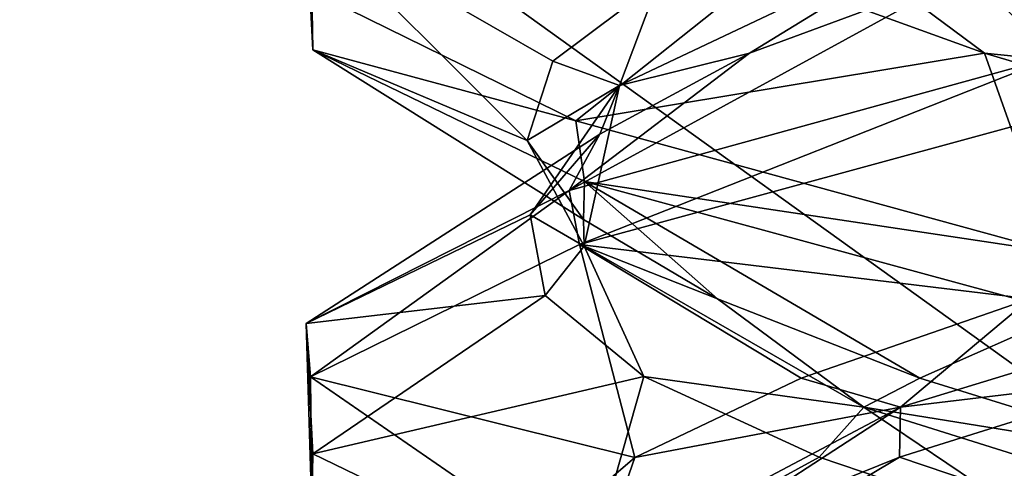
# Model space of a CAD drawing. Header units: millimetres. Extents: x -36.5 to 36.5, y -8.8 to 41.6.
# Tile 269 of 434: x -1.8 to -0.7, y 34.1 to 34.6. Entities that reach past the tile are written whole.
import ezdxf

# ---------------------------------------------------------------- set-up
doc = ezdxf.new("R2010")
doc.units = ezdxf.units.MM
doc.header["$LTSCALE"] = 65.185185
for name, color, linetype in [('166', 7, 'CONTINUOUS'), ('232', 7, 'CONTINUOUS'), ('233', 7, 'CONTINUOUS'), ('238', 7, 'CONTINUOUS'), ('239', 7, 'CONTINUOUS'), ('240', 7, 'CONTINUOUS'), ('241', 7, 'CONTINUOUS'), ('242', 7, 'CONTINUOUS'), ('243', 7, 'CONTINUOUS'), ('326', 7, 'CONTINUOUS'), ('327', 7, 'CONTINUOUS'), ('366', 7, 'CONTINUOUS'), ('383', 7, 'CONTINUOUS'), ('5', 7, 'CONTINUOUS'), ('519', 7, 'CONTINUOUS'), ('520', 7, 'CONTINUOUS'), ('71', 7, 'CONTINUOUS'), ('72', 7, 'CONTINUOUS'), ('77', 7, 'CONTINUOUS'), ('78', 7, 'CONTINUOUS'), ('79', 7, 'CONTINUOUS'), ('80', 7, 'CONTINUOUS'), ('81', 7, 'CONTINUOUS'), ('82', 7, 'CONTINUOUS')]:
    doc.layers.add(name, color=color, linetype=linetype)

msp = doc.modelspace()

# ---------------------------------------------------------------- linework, layer by layer
at = {"layer": '166', "color": 7, "linetype": 'CONTINUOUS'}
for points in [[(-1.4595, 34.5633, -11.3464), (-1.467, 34.7044, -10.6869), (-1.4609, 34.6272, -11.3402), (-1.4595, 34.5633, -11.3464)], [(-1.175, 34.4865, -11.9324), (-1.4595, 34.5633, -11.3464), (-1.4609, 34.6272, -11.3402), (-1.175, 34.4865, -11.9324)], [(-1.1655, 34.4208, -11.9442), (-1.4595, 34.5633, -11.3464), (-1.175, 34.4865, -11.9324), (-1.1655, 34.4208, -11.9442)], [(-1.1824, 34.411, -10.077), (-1.1709, 34.3524, -10.0624), (-0.6557, 34.556, -9.6509), (-1.1824, 34.411, -10.077)], [(-1.1709, 34.3524, -10.0624), (-0.6401, 34.4972, -9.6434), (-0.6557, 34.556, -9.6509), (-1.1709, 34.3524, -10.0624)], [(-0.6561, 34.3441, -12.3489), (-1.1655, 34.4208, -11.9442), (-1.175, 34.4865, -11.9324), (-0.6561, 34.3441, -12.3489)], [(-0.643, 34.2785, -12.3552), (-1.1655, 34.4208, -11.9442), (-0.6561, 34.3441, -12.3489), (-0.643, 34.2785, -12.3552)], [(-1.467, 34.2669, -10.6869), (-1.4621, 34.2092, -10.665), (-1.1824, 34.411, -10.077), (-1.467, 34.2669, -10.6869)], [(-1.4621, 34.2092, -10.665), (-1.1709, 34.3524, -10.0624), (-1.1824, 34.411, -10.077), (-1.4621, 34.2092, -10.665)], [(-1.4608, 34.0646, -11.3405), (-1.4621, 34.2092, -10.665), (-1.467, 34.2669, -10.6869), (-1.4608, 34.0646, -11.3405)], [(-1.4595, 34.1258, -11.3464), (-1.4608, 34.0646, -11.3405), (-1.467, 34.2669, -10.6869), (-1.4595, 34.1258, -11.3464)], [(-1.1655, 33.9833, -11.9442), (-1.4608, 34.0646, -11.3405), (-1.4595, 34.1258, -11.3464), (-1.1655, 33.9833, -11.9442)]]:
    msp.add_3dface(points, dxfattribs=at)
at = {"layer": '232', "color": 7, "linetype": 'CONTINUOUS'}
for points in [[(-1.175, 34.4865, -11.9324), (-1.4609, 34.6272, -11.3402), (-0.9732, 34.647, -11.7512), (-1.175, 34.4865, -11.9324)], [(-0.7329, 34.5595, -11.987), (-1.175, 34.4865, -11.9324), (-0.9732, 34.647, -11.7512), (-0.7329, 34.5595, -11.987)], [(-0.6561, 34.3441, -12.3489), (-1.175, 34.4865, -11.9324), (-0.7329, 34.5595, -11.987), (-0.6561, 34.3441, -12.3489)], [(-0.4375, 34.4721, -12.1489), (-0.6561, 34.3441, -12.3489), (-0.7329, 34.5595, -11.987), (-0.4375, 34.4721, -12.1489)]]:
    msp.add_3dface(points, dxfattribs=at)
at = {"layer": '233', "color": 7, "linetype": 'CONTINUOUS'}
for points in [[(-0.7329, 34.5595, -11.987), (-0.9732, 34.647, -11.7512), (-0.9198, 34.6989, -11.7602), (-0.7329, 34.5595, -11.987)], [(-0.7329, 34.5595, -11.987), (-0.9198, 34.6989, -11.7602), (-0.3898, 34.5247, -12.1278), (-0.7329, 34.5595, -11.987)], [(-0.3898, 34.5247, -12.1278), (-0.9198, 34.6989, -11.7602), (-0.5773, 34.6368, -12.0854), (-0.3898, 34.5247, -12.1278)], [(-0.4375, 34.4721, -12.1489), (-0.7329, 34.5595, -11.987), (-0.3898, 34.5247, -12.1278), (-0.4375, 34.4721, -12.1489)]]:
    msp.add_3dface(points, dxfattribs=at)
at = {"layer": '238', "color": 7, "linetype": 'CONTINUOUS'}
for points in [[(-0.8247, 34.1222, -10.0883), (-0.6401, 34.0597, -9.6434), (-0.5463, 34.2097, -9.8987), (-0.8247, 34.1222, -10.0883)], [(-1.1709, 33.9149, -10.0624), (-0.6401, 34.0597, -9.6434), (-0.8247, 34.1222, -10.0883), (-1.1709, 33.9149, -10.0624)], [(-1.0411, 34.0347, -10.3463), (-1.1709, 33.9149, -10.0624), (-0.8247, 34.1222, -10.0883), (-1.0411, 34.0347, -10.3463)]]:
    msp.add_3dface(points, dxfattribs=at)
at = {"layer": '239', "color": 7, "linetype": 'CONTINUOUS'}
for points in [[(-0.5463, 34.2097, -9.8987), (-0.2541, 34.3504, -9.8341), (-0.8238, 34.1762, -10.1367), (-0.5463, 34.2097, -9.8987)], [(-0.8238, 34.1762, -10.1367), (-0.2541, 34.3504, -9.8341), (-0.6837, 34.2935, -9.9783), (-0.8238, 34.1762, -10.1367)], [(-0.9311, 34.2077, -10.1973), (-0.8238, 34.1762, -10.1367), (-0.6837, 34.2935, -9.9783), (-0.9311, 34.2077, -10.1973)], [(-1.1113, 34.1219, -10.4743), (-0.8238, 34.1762, -10.1367), (-0.9311, 34.2077, -10.1973), (-1.1113, 34.1219, -10.4743)], [(-0.8247, 34.1222, -10.0883), (-0.5463, 34.2097, -9.8987), (-0.8238, 34.1762, -10.1367), (-0.8247, 34.1222, -10.0883)], [(-1.0411, 34.0347, -10.3463), (-0.8238, 34.1762, -10.1367), (-1.1527, 34.002, -10.6915), (-1.0411, 34.0347, -10.3463)], [(-1.1527, 34.002, -10.6915), (-0.8238, 34.1762, -10.1367), (-1.1113, 34.1219, -10.4743), (-1.1527, 34.002, -10.6915)], [(-1.0411, 34.0347, -10.3463), (-0.8247, 34.1222, -10.0883), (-0.8238, 34.1762, -10.1367), (-1.0411, 34.0347, -10.3463)], [(-1.2112, 34.0361, -10.7893), (-1.1527, 34.002, -10.6915), (-1.1113, 34.1219, -10.4743), (-1.2112, 34.0361, -10.7893)]]:
    msp.add_3dface(points, dxfattribs=at)
at = {"layer": '240', "color": 7, "linetype": 'CONTINUOUS'}
for points in [[(-0.6401, 34.4972, -9.6434), (-1.1709, 34.3524, -10.0624), (-0.6837, 34.2935, -9.9783), (-0.6401, 34.4972, -9.6434)], [(-1.1709, 34.3524, -10.0624), (-1.4621, 34.2092, -10.665), (-1.1113, 34.1219, -10.4743), (-1.1709, 34.3524, -10.0624)], [(-1.1709, 34.3524, -10.0624), (-1.1113, 34.1219, -10.4743), (-0.9311, 34.2077, -10.1973), (-1.1709, 34.3524, -10.0624)], [(-1.1709, 34.3524, -10.0624), (-0.9311, 34.2077, -10.1973), (-0.6837, 34.2935, -9.9783), (-1.1709, 34.3524, -10.0624)], [(-1.4621, 34.2092, -10.665), (-1.4608, 34.0646, -11.3405), (-1.2112, 34.0361, -10.7893), (-1.4621, 34.2092, -10.665)], [(-1.4621, 34.2092, -10.665), (-1.2112, 34.0361, -10.7893), (-1.1113, 34.1219, -10.4743), (-1.4621, 34.2092, -10.665)]]:
    msp.add_3dface(points, dxfattribs=at)
at = {"layer": '241', "color": 7, "linetype": 'CONTINUOUS'}
for points in [[(-0.7512, 34.647, -10.0268), (-0.6557, 34.556, -9.6509), (-0.4589, 34.7345, -9.8595), (-0.7512, 34.647, -10.0268)], [(-1.1824, 34.411, -10.077), (-0.6557, 34.556, -9.6509), (-0.7512, 34.647, -10.0268), (-1.1824, 34.411, -10.077)], [(-0.987, 34.5595, -10.2671), (-1.1824, 34.411, -10.077), (-0.7512, 34.647, -10.0268), (-0.987, 34.5595, -10.2671)], [(-1.1489, 34.4721, -10.5625), (-1.1824, 34.411, -10.077), (-0.987, 34.5595, -10.2671), (-1.1489, 34.4721, -10.5625)], [(-1.467, 34.2669, -10.6869), (-1.1824, 34.411, -10.077), (-1.1489, 34.4721, -10.5625), (-1.467, 34.2669, -10.6869)], [(-1.2245, 34.3846, -10.8906), (-1.467, 34.2669, -10.6869), (-1.1489, 34.4721, -10.5625), (-1.2245, 34.3846, -10.8906)], [(-1.2082, 34.2971, -11.227), (-1.467, 34.2669, -10.6869), (-1.2245, 34.3846, -10.8906), (-1.2082, 34.2971, -11.227)], [(-1.4595, 34.1258, -11.3464), (-1.467, 34.2669, -10.6869), (-1.2082, 34.2971, -11.227), (-1.4595, 34.1258, -11.3464)], [(-1.1013, 34.2097, -11.5463), (-1.4595, 34.1258, -11.3464), (-1.2082, 34.2971, -11.227), (-1.1013, 34.2097, -11.5463)], [(-1.1655, 33.9833, -11.9442), (-1.4595, 34.1258, -11.3464), (-1.1013, 34.2097, -11.5463), (-1.1655, 33.9833, -11.9442)], [(-0.9117, 34.1222, -11.8247), (-1.1655, 33.9833, -11.9442), (-1.1013, 34.2097, -11.5463), (-0.9117, 34.1222, -11.8247)], [(-0.6537, 34.0347, -12.0411), (-1.1655, 33.9833, -11.9442), (-0.9117, 34.1222, -11.8247), (-0.6537, 34.0347, -12.0411)]]:
    msp.add_3dface(points, dxfattribs=at)
at = {"layer": '242', "color": 7, "linetype": 'CONTINUOUS'}
for points in [[(-0.987, 34.5595, -10.2671), (-0.7601, 34.6989, -10.0801), (-1.1278, 34.5247, -10.6101), (-0.987, 34.5595, -10.2671)], [(-1.1278, 34.5247, -10.6101), (-0.7601, 34.6989, -10.0801), (-1.0854, 34.6368, -10.4227), (-1.1278, 34.5247, -10.6101)], [(-0.987, 34.5595, -10.2671), (-0.7512, 34.647, -10.0268), (-0.7601, 34.6989, -10.0801), (-0.987, 34.5595, -10.2671)], [(-1.2, 34.551, -10.7327), (-1.1278, 34.5247, -10.6101), (-1.0854, 34.6368, -10.4227), (-1.2, 34.551, -10.7327)], [(-1.1489, 34.4721, -10.5625), (-0.987, 34.5595, -10.2671), (-1.1278, 34.5247, -10.6101), (-1.1489, 34.4721, -10.5625)], [(-1.2278, 34.4652, -11.062), (-1.1278, 34.5247, -10.6101), (-1.2, 34.551, -10.7327), (-1.2278, 34.4652, -11.062)], [(-1.1659, 34.3505, -11.2541), (-1.1278, 34.5247, -10.6101), (-1.2278, 34.4652, -11.062), (-1.1659, 34.3505, -11.2541)], [(-1.2245, 34.3846, -10.8906), (-1.1489, 34.4721, -10.5625), (-1.1278, 34.5247, -10.6101), (-1.2245, 34.3846, -10.8906)], [(-1.2245, 34.3846, -10.8906), (-1.1278, 34.5247, -10.6101), (-1.1659, 34.3505, -11.2541), (-1.2245, 34.3846, -10.8906)], [(-1.1669, 34.3794, -11.3868), (-1.1659, 34.3505, -11.2541), (-1.2278, 34.4652, -11.062), (-1.1669, 34.3794, -11.3868)], [(-1.2082, 34.2971, -11.227), (-1.2245, 34.3846, -10.8906), (-1.1659, 34.3505, -11.2541), (-1.2082, 34.2971, -11.227)], [(-1.0217, 34.2935, -11.6837), (-1.1659, 34.3505, -11.2541), (-1.1669, 34.3794, -11.3868), (-1.0217, 34.2935, -11.6837)], [(-1.1013, 34.2097, -11.5463), (-1.2082, 34.2971, -11.227), (-1.1659, 34.3505, -11.2541), (-1.1013, 34.2097, -11.5463)], [(-1.1013, 34.2097, -11.5463), (-1.1659, 34.3505, -11.2541), (-0.8633, 34.1762, -11.8237), (-1.1013, 34.2097, -11.5463)], [(-0.8633, 34.1762, -11.8237), (-1.1659, 34.3505, -11.2541), (-1.0217, 34.2935, -11.6837), (-0.8633, 34.1762, -11.8237)], [(-0.8027, 34.2077, -11.9311), (-0.8633, 34.1762, -11.8237), (-1.0217, 34.2935, -11.6837), (-0.8027, 34.2077, -11.9311)], [(-0.9117, 34.1222, -11.8247), (-1.1013, 34.2097, -11.5463), (-0.8633, 34.1762, -11.8237), (-0.9117, 34.1222, -11.8247)], [(-0.5257, 34.1219, -12.1113), (-0.8633, 34.1762, -11.8237), (-0.8027, 34.2077, -11.9311), (-0.5257, 34.1219, -12.1113)], [(-0.6537, 34.0347, -12.0411), (-0.9117, 34.1222, -11.8247), (-0.8633, 34.1762, -11.8237), (-0.6537, 34.0347, -12.0411)], [(-0.6537, 34.0347, -12.0411), (-0.8633, 34.1762, -11.8237), (-0.3085, 34.002, -12.1527), (-0.6537, 34.0347, -12.0411)], [(-0.3085, 34.002, -12.1527), (-0.8633, 34.1762, -11.8237), (-0.5257, 34.1219, -12.1113), (-0.3085, 34.002, -12.1527)]]:
    msp.add_3dface(points, dxfattribs=at)
at = {"layer": '243', "color": 7, "linetype": 'CONTINUOUS'}
for points in [[(-1.467, 34.7044, -10.6869), (-1.4595, 34.5633, -11.3464), (-1.2278, 34.4652, -11.062), (-1.467, 34.7044, -10.6869)], [(-1.467, 34.7044, -10.6869), (-1.2278, 34.4652, -11.062), (-1.2, 34.551, -10.7327), (-1.467, 34.7044, -10.6869)], [(-1.467, 34.7044, -10.6869), (-1.2, 34.551, -10.7327), (-1.0854, 34.6368, -10.4227), (-1.467, 34.7044, -10.6869)], [(-1.4595, 34.5633, -11.3464), (-1.1655, 34.4208, -11.9442), (-1.1669, 34.3794, -11.3868), (-1.4595, 34.5633, -11.3464)], [(-1.4595, 34.5633, -11.3464), (-1.1669, 34.3794, -11.3868), (-1.2278, 34.4652, -11.062), (-1.4595, 34.5633, -11.3464)], [(-1.1655, 34.4208, -11.9442), (-1.0217, 34.2935, -11.6837), (-1.1669, 34.3794, -11.3868), (-1.1655, 34.4208, -11.9442)], [(-1.1655, 34.4208, -11.9442), (-0.643, 34.2785, -12.3552), (-0.8027, 34.2077, -11.9311), (-1.1655, 34.4208, -11.9442)], [(-1.1655, 34.4208, -11.9442), (-0.8027, 34.2077, -11.9311), (-1.0217, 34.2935, -11.6837), (-1.1655, 34.4208, -11.9442)], [(-0.643, 34.2785, -12.3552), (-0.5257, 34.1219, -12.1113), (-0.8027, 34.2077, -11.9311), (-0.643, 34.2785, -12.3552)]]:
    msp.add_3dface(points, dxfattribs=at)
at = {"layer": '326', "color": 7, "linetype": 'CONTINUOUS'}
for points in [[(5, 34.1, 15.2), (19.8, 38.1, 15.2), (-9.3, 38.1, 15.2), (5, 34.1, 15.2)], [(-9.3, 36.1, 15.2), (5, 34.1, 15.2), (-9.3, 38.1, 15.2), (-9.3, 36.1, 15.2)], [(-13.5, 34.1, 15.2), (5, 34.1, 15.2), (-13.5, 36.1, 15.2), (-13.5, 34.1, 15.2)], [(-13.5, 36.1, 15.2), (5, 34.1, 15.2), (-9.3, 36.1, 15.2), (-13.5, 36.1, 15.2)]]:
    msp.add_3dface(points, dxfattribs=at)
at = {"layer": '327', "color": 7, "linetype": 'CONTINUOUS'}
for points in [[(-9.3, 36.1, -15.2), (19.8, 38.1, -15.2), (5, 34.1, -15.2), (-9.3, 36.1, -15.2)], [(-13.5, 34.1, -15.2), (-9.3, 36.1, -15.2), (5, 34.1, -15.2), (-13.5, 34.1, -15.2)]]:
    msp.add_3dface(points, dxfattribs=at)
at = {"layer": '366', "color": 7, "linetype": 'CONTINUOUS'}
for points in [[(5, 34.1, 13.8047), (-9.0158, 34.1, 13.8047), (0, 38.1349, 13.7343), (5, 34.1, 13.8047)], [(0, 38.1349, 13.7343), (-9.0158, 34.1, 13.8047), (-1.9111, 38.1349, 13.7343), (0, 38.1349, 13.7343)]]:
    msp.add_3dface(points, dxfattribs=at)
at = {"layer": '383', "color": 7, "linetype": 'CONTINUOUS'}
for points in [[(-8.7048, 34.1, -13.8047), (5, 34.1, -13.8047), (-8.6343, 38.1349, -13.7343), (-8.7048, 34.1, -13.8047)], [(-8.6343, 38.1349, -13.7343), (5, 34.1, -13.8047), (0, 38.1349, -13.7343), (-8.6343, 38.1349, -13.7343)]]:
    msp.add_3dface(points, dxfattribs=at)
at = {"layer": '5', "color": 7, "linetype": 'CONTINUOUS'}
for points in [[(-1.4595, 34.5633, 10.6536), (-1.467, 34.7044, 11.3131), (-1.4609, 34.6272, 10.6598), (-1.4595, 34.5633, 10.6536)], [(-1.175, 34.4865, 10.0676), (-1.4595, 34.5633, 10.6536), (-1.4609, 34.6272, 10.6598), (-1.175, 34.4865, 10.0676)], [(-1.1655, 34.4208, 10.0558), (-1.4595, 34.5633, 10.6536), (-1.175, 34.4865, 10.0676), (-1.1655, 34.4208, 10.0558)], [(-1.1824, 34.411, 11.923), (-1.1709, 34.3524, 11.9376), (-0.6557, 34.556, 12.3491), (-1.1824, 34.411, 11.923)], [(-1.1709, 34.3524, 11.9376), (-0.6401, 34.4972, 12.3566), (-0.6557, 34.556, 12.3491), (-1.1709, 34.3524, 11.9376)], [(-0.6561, 34.3441, 9.6511), (-1.1655, 34.4208, 10.0558), (-1.175, 34.4865, 10.0676), (-0.6561, 34.3441, 9.6511)], [(-0.643, 34.2785, 9.6448), (-1.1655, 34.4208, 10.0558), (-0.6561, 34.3441, 9.6511), (-0.643, 34.2785, 9.6448)], [(-1.467, 34.2669, 11.3131), (-1.4621, 34.2092, 11.335), (-1.1824, 34.411, 11.923), (-1.467, 34.2669, 11.3131)], [(-1.4621, 34.2092, 11.335), (-1.1709, 34.3524, 11.9376), (-1.1824, 34.411, 11.923), (-1.4621, 34.2092, 11.335)], [(-1.4608, 34.0646, 10.6595), (-1.4621, 34.2092, 11.335), (-1.467, 34.2669, 11.3131), (-1.4608, 34.0646, 10.6595)], [(-1.4595, 34.1258, 10.6536), (-1.4608, 34.0646, 10.6595), (-1.467, 34.2669, 11.3131), (-1.4595, 34.1258, 10.6536)], [(-1.1655, 33.9833, 10.0558), (-1.4608, 34.0646, 10.6595), (-1.4595, 34.1258, 10.6536), (-1.1655, 33.9833, 10.0558)]]:
    msp.add_3dface(points, dxfattribs=at)
at = {"layer": '519', "color": 7, "linetype": 'CONTINUOUS'}
for points in [[(5.2, 34.1, -5.904), (7.9786, 40.1, -5.7993), (-1.9111, 40.1, -5.7993), (5.2, 34.1, -5.904)], [(-1.9111, 38.3421, -5.83), (5.2, 34.1, -5.904), (-1.9111, 40.1, -5.7993), (-1.9111, 38.3421, -5.83)], [(-3.1111, 34.1, -5.904), (5.2, 34.1, -5.904), (-3.1111, 38.3421, -5.83), (-3.1111, 34.1, -5.904)], [(-3.1111, 38.3421, -5.83), (5.2, 34.1, -5.904), (-1.9111, 38.3421, -5.83), (-3.1111, 38.3421, -5.83)]]:
    msp.add_3dface(points, dxfattribs=at)
at = {"layer": '520', "color": 7, "linetype": 'CONTINUOUS'}
for points in [[(-0.531, 34.1, -8.246), (-8.7048, 34.1, -8.246), (-8.6035, 39.9035, -8.3473), (-0.531, 34.1, -8.246)], [(-0.531, 34.1, -8.246), (-8.6035, 39.9035, -8.3473), (-0.5262, 37.0048, -8.2967), (-0.531, 34.1, -8.246)]]:
    msp.add_3dface(points, dxfattribs=at)
at = {"layer": '71', "color": 7, "linetype": 'CONTINUOUS'}
for points in [[(-1.175, 34.4865, 10.0676), (-1.4609, 34.6272, 10.6598), (-0.9732, 34.647, 10.2488), (-1.175, 34.4865, 10.0676)], [(-0.7329, 34.5595, 10.013), (-1.175, 34.4865, 10.0676), (-0.9732, 34.647, 10.2488), (-0.7329, 34.5595, 10.013)], [(-0.6561, 34.3441, 9.6511), (-1.175, 34.4865, 10.0676), (-0.7329, 34.5595, 10.013), (-0.6561, 34.3441, 9.6511)], [(-0.4375, 34.4721, 9.8511), (-0.6561, 34.3441, 9.6511), (-0.7329, 34.5595, 10.013), (-0.4375, 34.4721, 9.8511)]]:
    msp.add_3dface(points, dxfattribs=at)
at = {"layer": '72', "color": 7, "linetype": 'CONTINUOUS'}
for points in [[(-0.7329, 34.5595, 10.013), (-0.9732, 34.647, 10.2488), (-0.9198, 34.6989, 10.2398), (-0.7329, 34.5595, 10.013)], [(-0.7329, 34.5595, 10.013), (-0.9198, 34.6989, 10.2398), (-0.3898, 34.5247, 9.8722), (-0.7329, 34.5595, 10.013)], [(-0.3898, 34.5247, 9.8722), (-0.9198, 34.6989, 10.2398), (-0.5773, 34.6368, 9.9146), (-0.3898, 34.5247, 9.8722)], [(-0.4375, 34.4721, 9.8511), (-0.7329, 34.5595, 10.013), (-0.3898, 34.5247, 9.8722), (-0.4375, 34.4721, 9.8511)]]:
    msp.add_3dface(points, dxfattribs=at)
at = {"layer": '77', "color": 7, "linetype": 'CONTINUOUS'}
for points in [[(-0.8247, 34.1222, 11.9117), (-0.6401, 34.0597, 12.3566), (-0.5463, 34.2097, 12.1013), (-0.8247, 34.1222, 11.9117)], [(-1.1709, 33.9149, 11.9376), (-0.6401, 34.0597, 12.3566), (-0.8247, 34.1222, 11.9117), (-1.1709, 33.9149, 11.9376)], [(-1.0411, 34.0347, 11.6537), (-1.1709, 33.9149, 11.9376), (-0.8247, 34.1222, 11.9117), (-1.0411, 34.0347, 11.6537)]]:
    msp.add_3dface(points, dxfattribs=at)
at = {"layer": '78', "color": 7, "linetype": 'CONTINUOUS'}
for points in [[(-0.5463, 34.2097, 12.1013), (-0.2541, 34.3504, 12.1659), (-0.8238, 34.1762, 11.8633), (-0.5463, 34.2097, 12.1013)], [(-0.8238, 34.1762, 11.8633), (-0.2541, 34.3504, 12.1659), (-0.6837, 34.2935, 12.0217), (-0.8238, 34.1762, 11.8633)], [(-0.9311, 34.2077, 11.8027), (-0.8238, 34.1762, 11.8633), (-0.6837, 34.2935, 12.0217), (-0.9311, 34.2077, 11.8027)], [(-1.1113, 34.1219, 11.5257), (-0.8238, 34.1762, 11.8633), (-0.9311, 34.2077, 11.8027), (-1.1113, 34.1219, 11.5257)], [(-0.8247, 34.1222, 11.9117), (-0.5463, 34.2097, 12.1013), (-0.8238, 34.1762, 11.8633), (-0.8247, 34.1222, 11.9117)], [(-1.0411, 34.0347, 11.6537), (-0.8238, 34.1762, 11.8633), (-1.1527, 34.002, 11.3085), (-1.0411, 34.0347, 11.6537)], [(-1.1527, 34.002, 11.3085), (-0.8238, 34.1762, 11.8633), (-1.1113, 34.1219, 11.5257), (-1.1527, 34.002, 11.3085)], [(-1.0411, 34.0347, 11.6537), (-0.8247, 34.1222, 11.9117), (-0.8238, 34.1762, 11.8633), (-1.0411, 34.0347, 11.6537)], [(-1.2112, 34.0361, 11.2107), (-1.1527, 34.002, 11.3085), (-1.1113, 34.1219, 11.5257), (-1.2112, 34.0361, 11.2107)]]:
    msp.add_3dface(points, dxfattribs=at)
at = {"layer": '79', "color": 7, "linetype": 'CONTINUOUS'}
for points in [[(-0.6401, 34.4972, 12.3566), (-1.1709, 34.3524, 11.9376), (-0.6837, 34.2935, 12.0217), (-0.6401, 34.4972, 12.3566)], [(-1.1709, 34.3524, 11.9376), (-1.4621, 34.2092, 11.335), (-1.1113, 34.1219, 11.5257), (-1.1709, 34.3524, 11.9376)], [(-1.1709, 34.3524, 11.9376), (-1.1113, 34.1219, 11.5257), (-0.9311, 34.2077, 11.8027), (-1.1709, 34.3524, 11.9376)], [(-1.1709, 34.3524, 11.9376), (-0.9311, 34.2077, 11.8027), (-0.6837, 34.2935, 12.0217), (-1.1709, 34.3524, 11.9376)], [(-1.4621, 34.2092, 11.335), (-1.4608, 34.0646, 10.6595), (-1.2112, 34.0361, 11.2107), (-1.4621, 34.2092, 11.335)], [(-1.4621, 34.2092, 11.335), (-1.2112, 34.0361, 11.2107), (-1.1113, 34.1219, 11.5257), (-1.4621, 34.2092, 11.335)]]:
    msp.add_3dface(points, dxfattribs=at)
at = {"layer": '80', "color": 7, "linetype": 'CONTINUOUS'}
for points in [[(-0.7512, 34.647, 11.9732), (-0.6557, 34.556, 12.3491), (-0.4589, 34.7345, 12.1405), (-0.7512, 34.647, 11.9732)], [(-1.1824, 34.411, 11.923), (-0.6557, 34.556, 12.3491), (-0.7512, 34.647, 11.9732), (-1.1824, 34.411, 11.923)], [(-0.987, 34.5595, 11.7329), (-1.1824, 34.411, 11.923), (-0.7512, 34.647, 11.9732), (-0.987, 34.5595, 11.7329)], [(-1.1489, 34.4721, 11.4375), (-1.1824, 34.411, 11.923), (-0.987, 34.5595, 11.7329), (-1.1489, 34.4721, 11.4375)], [(-1.467, 34.2669, 11.3131), (-1.1824, 34.411, 11.923), (-1.1489, 34.4721, 11.4375), (-1.467, 34.2669, 11.3131)], [(-1.2245, 34.3846, 11.1094), (-1.467, 34.2669, 11.3131), (-1.1489, 34.4721, 11.4375), (-1.2245, 34.3846, 11.1094)], [(-1.2082, 34.2971, 10.773), (-1.467, 34.2669, 11.3131), (-1.2245, 34.3846, 11.1094), (-1.2082, 34.2971, 10.773)], [(-1.4595, 34.1258, 10.6536), (-1.467, 34.2669, 11.3131), (-1.2082, 34.2971, 10.773), (-1.4595, 34.1258, 10.6536)], [(-1.1013, 34.2097, 10.4537), (-1.4595, 34.1258, 10.6536), (-1.2082, 34.2971, 10.773), (-1.1013, 34.2097, 10.4537)], [(-1.1655, 33.9833, 10.0558), (-1.4595, 34.1258, 10.6536), (-1.1013, 34.2097, 10.4537), (-1.1655, 33.9833, 10.0558)], [(-0.9117, 34.1222, 10.1753), (-1.1655, 33.9833, 10.0558), (-1.1013, 34.2097, 10.4537), (-0.9117, 34.1222, 10.1753)], [(-0.6537, 34.0347, 9.9589), (-1.1655, 33.9833, 10.0558), (-0.9117, 34.1222, 10.1753), (-0.6537, 34.0347, 9.9589)]]:
    msp.add_3dface(points, dxfattribs=at)
at = {"layer": '81', "color": 7, "linetype": 'CONTINUOUS'}
for points in [[(-0.987, 34.5595, 11.7329), (-0.7601, 34.6989, 11.9199), (-1.1278, 34.5247, 11.3899), (-0.987, 34.5595, 11.7329)], [(-1.1278, 34.5247, 11.3899), (-0.7601, 34.6989, 11.9199), (-1.0854, 34.6368, 11.5773), (-1.1278, 34.5247, 11.3899)], [(-0.987, 34.5595, 11.7329), (-0.7512, 34.647, 11.9732), (-0.7601, 34.6989, 11.9199), (-0.987, 34.5595, 11.7329)], [(-1.2, 34.551, 11.2673), (-1.1278, 34.5247, 11.3899), (-1.0854, 34.6368, 11.5773), (-1.2, 34.551, 11.2673)], [(-1.1489, 34.4721, 11.4375), (-0.987, 34.5595, 11.7329), (-1.1278, 34.5247, 11.3899), (-1.1489, 34.4721, 11.4375)], [(-1.2278, 34.4652, 10.938), (-1.1278, 34.5247, 11.3899), (-1.2, 34.551, 11.2673), (-1.2278, 34.4652, 10.938)], [(-1.1659, 34.3505, 10.7459), (-1.1278, 34.5247, 11.3899), (-1.2278, 34.4652, 10.938), (-1.1659, 34.3505, 10.7459)], [(-1.2245, 34.3846, 11.1094), (-1.1489, 34.4721, 11.4375), (-1.1278, 34.5247, 11.3899), (-1.2245, 34.3846, 11.1094)], [(-1.2245, 34.3846, 11.1094), (-1.1278, 34.5247, 11.3899), (-1.1659, 34.3505, 10.7459), (-1.2245, 34.3846, 11.1094)], [(-1.1669, 34.3794, 10.6132), (-1.1659, 34.3505, 10.7459), (-1.2278, 34.4652, 10.938), (-1.1669, 34.3794, 10.6132)], [(-1.2082, 34.2971, 10.773), (-1.2245, 34.3846, 11.1094), (-1.1659, 34.3505, 10.7459), (-1.2082, 34.2971, 10.773)], [(-1.0217, 34.2935, 10.3163), (-1.1659, 34.3505, 10.7459), (-1.1669, 34.3794, 10.6132), (-1.0217, 34.2935, 10.3163)], [(-1.1013, 34.2097, 10.4537), (-1.2082, 34.2971, 10.773), (-1.1659, 34.3505, 10.7459), (-1.1013, 34.2097, 10.4537)], [(-1.1013, 34.2097, 10.4537), (-1.1659, 34.3505, 10.7459), (-0.8633, 34.1762, 10.1763), (-1.1013, 34.2097, 10.4537)], [(-0.8633, 34.1762, 10.1763), (-1.1659, 34.3505, 10.7459), (-1.0217, 34.2935, 10.3163), (-0.8633, 34.1762, 10.1763)], [(-0.8027, 34.2077, 10.0689), (-0.8633, 34.1762, 10.1763), (-1.0217, 34.2935, 10.3163), (-0.8027, 34.2077, 10.0689)], [(-0.9117, 34.1222, 10.1753), (-1.1013, 34.2097, 10.4537), (-0.8633, 34.1762, 10.1763), (-0.9117, 34.1222, 10.1753)], [(-0.5257, 34.1219, 9.8887), (-0.8633, 34.1762, 10.1763), (-0.8027, 34.2077, 10.0689), (-0.5257, 34.1219, 9.8887)], [(-0.6537, 34.0347, 9.9589), (-0.9117, 34.1222, 10.1753), (-0.8633, 34.1762, 10.1763), (-0.6537, 34.0347, 9.9589)], [(-0.6537, 34.0347, 9.9589), (-0.8633, 34.1762, 10.1763), (-0.3085, 34.002, 9.8473), (-0.6537, 34.0347, 9.9589)], [(-0.3085, 34.002, 9.8473), (-0.8633, 34.1762, 10.1763), (-0.5257, 34.1219, 9.8887), (-0.3085, 34.002, 9.8473)]]:
    msp.add_3dface(points, dxfattribs=at)
at = {"layer": '82', "color": 7, "linetype": 'CONTINUOUS'}
for points in [[(-1.467, 34.7044, 11.3131), (-1.4595, 34.5633, 10.6536), (-1.2278, 34.4652, 10.938), (-1.467, 34.7044, 11.3131)], [(-1.467, 34.7044, 11.3131), (-1.2278, 34.4652, 10.938), (-1.2, 34.551, 11.2673), (-1.467, 34.7044, 11.3131)], [(-1.467, 34.7044, 11.3131), (-1.2, 34.551, 11.2673), (-1.0854, 34.6368, 11.5773), (-1.467, 34.7044, 11.3131)], [(-1.4595, 34.5633, 10.6536), (-1.1655, 34.4208, 10.0558), (-1.1669, 34.3794, 10.6132), (-1.4595, 34.5633, 10.6536)], [(-1.4595, 34.5633, 10.6536), (-1.1669, 34.3794, 10.6132), (-1.2278, 34.4652, 10.938), (-1.4595, 34.5633, 10.6536)], [(-1.1655, 34.4208, 10.0558), (-1.0217, 34.2935, 10.3163), (-1.1669, 34.3794, 10.6132), (-1.1655, 34.4208, 10.0558)], [(-1.1655, 34.4208, 10.0558), (-0.643, 34.2785, 9.6448), (-0.8027, 34.2077, 10.0689), (-1.1655, 34.4208, 10.0558)], [(-1.1655, 34.4208, 10.0558), (-0.8027, 34.2077, 10.0689), (-1.0217, 34.2935, 10.3163), (-1.1655, 34.4208, 10.0558)], [(-0.643, 34.2785, 9.6448), (-0.5257, 34.1219, 9.8887), (-0.8027, 34.2077, 10.0689), (-0.643, 34.2785, 9.6448)]]:
    msp.add_3dface(points, dxfattribs=at)

doc.saveas('drawing.dxf')
